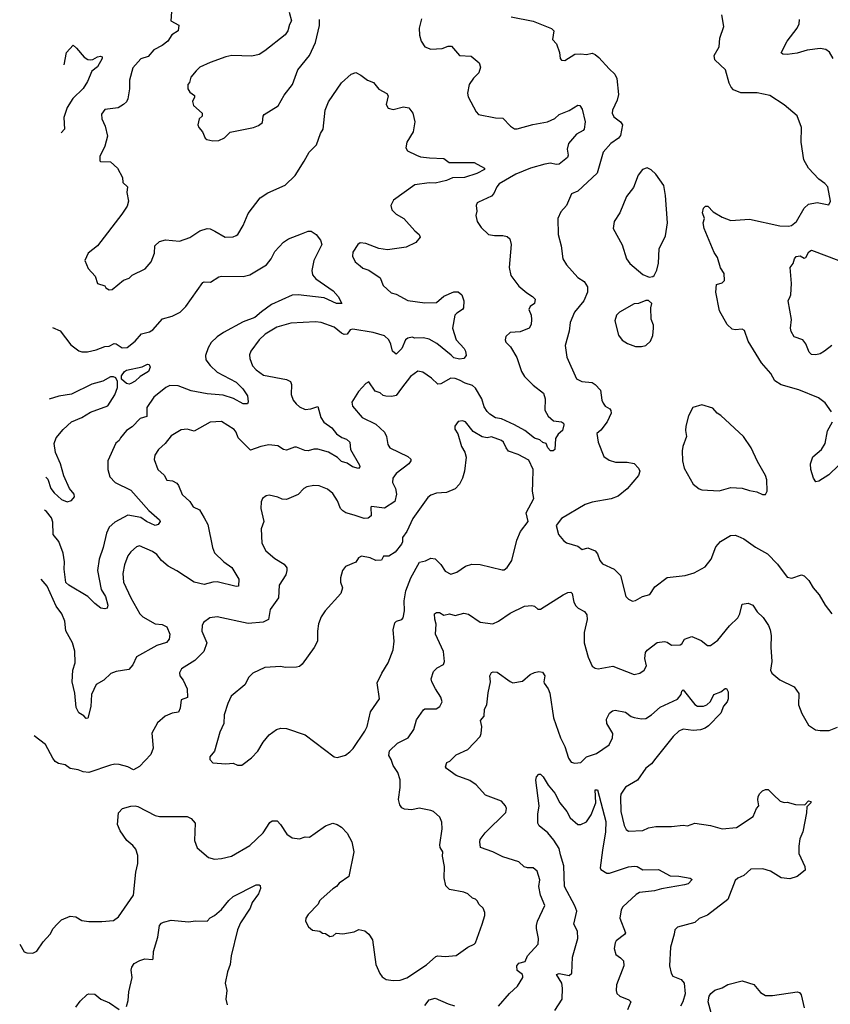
# Model space of a CAD drawing. Extents: x 1839239 to 1929705, y 762242 to 910352.
# Tile 324 of 429: x 1842545 to 1848165, y 897769 to 904593. Entities that reach past the tile are written whole.
import ezdxf

# ---------------------------------------------------------------- set-up
doc = ezdxf.new("R2010")
doc.units = 0

msp = doc.modelspace()

# ---------------------------------------------------------------- linework, layer by layer
at = {"layer": '0CON10XD'}
for points in [[(1843598.3, 904648.3), (1843593.3, 904585), (1843648.8, 904555), (1843644, 904515), (1843600.9, 904489.1), (1843571.1, 904445), (1843533.1, 904415), (1843476.1, 904383.9), (1843435, 904338.9), (1843385, 904322.9), (1843330.5, 904259.5), (1843306, 904175), (1843306, 904115), (1843294.2, 904045), (1843285, 904023.8), (1843265, 904004.2), (1843227.3, 903982.7), (1843135, 903971.2), (1843112.3, 903937.7), (1843114.2, 903905), (1843137.5, 903855), (1843153.3, 903785), (1843135, 903717.5), (1843100, 903645), (1843100, 903615), (1843105, 903610), (1843175, 903608.8), (1843224.1, 903564.1), (1843258.8, 903498.8), (1843260, 903465), (1843292.5, 903435), (1843286.7, 903395), (1843299.2, 903335), (1843289.1, 903300.9), (1843254.2, 903245), (1843084.2, 903025.8), (1843020, 902975), (1842997.5, 902925), (1843019.3, 902869.3), (1843067.5, 902815), (1843083.8, 902765), (1843135, 902747.5), (1843142.5, 902735), (1843165, 902721.2), (1843185, 902722), (1843265, 902787.5), (1843305, 902802.5), (1843325, 902822.5), (1843415, 902866.7), (1843455.9, 902914.1), (1843478.8, 902975), (1843481.2, 903025), (1843515, 903056), (1843555, 903068), (1843652.3, 903057.7), (1843725, 903082.5), (1843795, 903130), (1843845, 903146.2), (1843865, 903143.8), (1843897.7, 903127.7), (1843970, 903085), (1844025, 903088.8), (1844045, 903096.7), (1844056.7, 903105), (1844095, 903167.5), (1844129.5, 903250.5), (1844211.7, 903358.3), (1844265, 903394), (1844385, 903446.7), (1844455.8, 903514.2), (1844518, 903612), (1844552.9, 903675), (1844601.9, 903725), (1844631.5, 903805), (1844648.8, 903835), (1844663.5, 903965), (1844686.8, 904023.2), (1844776.2, 904155), (1844843.3, 904215), (1844875, 904226), (1844909.7, 904209.7), (1844957.5, 904175), (1844997.5, 904157.5), (1845035, 904111.7), (1845091.5, 904081.5), (1845099.2, 904065), (1845086.9, 904005), (1845099.3, 903979.3), (1845135, 903971.8), (1845205, 903988.6), (1845243, 903983), (1845270, 903945), (1845283.9, 903886.1), (1845272, 903815), (1845228, 903745), (1845221.2, 903705), (1845234.5, 903684.5), (1845295, 903653.1), (1845325, 903643.1), (1845385.6, 903635.6), (1845485, 903630.8), (1845523.2, 903603.2), (1845695, 903604.4), (1845767.5, 903565), (1845766.7, 903555), (1845715, 903526.5), (1845629.7, 903500.3), (1845545, 903496.2), (1845505, 903477.5), (1845425, 903460.4), (1845385, 903461.7), (1845285, 903448.2), (1845137, 903343), (1845118.8, 903305), (1845126.2, 903275), (1845155, 903246), (1845208.8, 903215), (1845285, 903128.8), (1845313.8, 903105), (1845321.2, 903085), (1845291.4, 903048.6), (1845224.2, 903015.8), (1845095, 902997.1), (1845035, 903006.7), (1844945, 903042.9), (1844905, 903045.8), (1844888.8, 903035), (1844855, 902982.5), (1844853.3, 902955), (1844871.2, 902915), (1844905, 902886.2), (1844925, 902871.2), (1844965, 902856.2), (1845043.3, 902805), (1845065, 902750.8), (1845119.8, 902699.8), (1845155, 902690), (1845235, 902647.1), (1845355, 902630.4), (1845435, 902632.7), (1845485, 902676.5), (1845555, 902708), (1845585, 902708), (1845611.2, 902685), (1845623.6, 902643.6), (1845621.2, 902595), (1845615.6, 902584.4), (1845575, 902559.2), (1845562.9, 902545), (1845546.5, 902455), (1845571.8, 902375), (1845626.4, 902315), (1845636.7, 902295), (1845640.6, 902265), (1845625, 902246), (1845595, 902239.2), (1845555, 902250.6), (1845537, 902267), (1845438.1, 902348.1), (1845385, 902379.7), (1845345, 902387.6), (1845285.3, 902385.3), (1845265, 902391.6), (1845235, 902385.2), (1845220, 902375), (1845194.6, 902315), (1845155, 902274), (1845130, 902295), (1845119.2, 902345), (1845105, 902374.4), (1845075, 902402.1), (1844995, 902425.3), (1844855, 902449.2), (1844836.8, 902443.2), (1844815, 902414.4), (1844795, 902411.5), (1844775, 902420), (1844725, 902462.5), (1844635, 902494.2), (1844595, 902498.6), (1844425, 902489.5), (1844327.9, 902462.1), (1844247.3, 902412.7), (1844205.7, 902375), (1844147.5, 902295), (1844139.2, 902270.8), (1844140, 902245), (1844160, 902195), (1844185, 902166), (1844235, 902130), (1844395, 902100), (1844423.3, 902085), (1844428.6, 902065), (1844427.5, 901995), (1844442, 901955), (1844461.7, 901931.7), (1844485, 901910), (1844525, 901892.5), (1844564.1, 901895.9), (1844612.5, 901912.5), (1844632.5, 901835), (1844654, 901804), (1844708.1, 901765), (1844742.3, 901722.3), (1844777.6, 901697.6), (1844810, 901685), (1844834.5, 901664.5), (1844837.5, 901615), (1844900.8, 901505), (1844904, 901495), (1844895, 901482.9), (1844853, 901493), (1844815, 901518.6), (1844775, 901531.9), (1844748.7, 901558.7), (1844686.7, 901596.7), (1844612.7, 901617.3), (1844585, 901617.1), (1844545, 901605.6), (1844522.4, 901607.6), (1844465, 901631.1), (1844451.1, 901631.1), (1844395, 901609.2), (1844375, 901614.3), (1844335, 901638.6), (1844273.4, 901646.6), (1844215.9, 901635.9), (1844145, 901608.8), (1844060, 901695), (1844046.2, 901735), (1844032.7, 901752.7), (1843945, 901809.4), (1843865, 901804.3), (1843755, 901741.1), (1843705, 901754.4), (1843665, 901749.4), (1843595, 901709.2), (1843554.7, 901655.3), (1843508.1, 901615), (1843481.1, 901575), (1843478.1, 901545), (1843503.3, 901475), (1843546.8, 901436.8), (1843565, 901401.2), (1843605, 901398.1), (1843635, 901380.8), (1843647.1, 901365), (1843671.9, 901301.9), (1843723.7, 901253.7), (1843747.6, 901217.6), (1843792, 901195), (1843825, 901141.2), (1843850, 901095), (1843881.9, 900935), (1843895, 900898.8), (1843961.4, 900835), (1844016.3, 900796.3), (1844063.8, 900715), (1844063, 900667), (1844045, 900663.8), (1843915, 900698.1), (1843885, 900695.6), (1843825, 900677.8), (1843754.1, 900694.1), (1843635, 900774.3), (1843575, 900805.6), (1843527.1, 900845), (1843495, 900887.5), (1843465, 900908), (1843375, 900946.2), (1843355, 900940), (1843315, 900903.8), (1843295, 900876.2), (1843270.8, 900815), (1843259.4, 900755), (1843265.6, 900695), (1843315.6, 900585), (1843378.1, 900475), (1843399.1, 900455), (1843484.8, 900404.8), (1843532, 900402), (1843565, 900384), (1843585.6, 900335), (1843580.9, 900299.1), (1843562.5, 900277.5), (1843495, 900256.2), (1843355, 900177.1), (1843328.9, 900121.1), (1843301.2, 900088.8), (1843215, 900075.8), (1843177.3, 900062.7), (1843128, 900015), (1843075.6, 899984.4), (1843043.8, 899915), (1843037.2, 899832.8), (1843018.3, 899751.7), (1843005, 899750), (1842989.3, 899769.3), (1842955, 899788.8), (1842937.5, 899825), (1842927.5, 899925), (1842908.1, 900005), (1842913.3, 900085), (1842929.4, 900135), (1842926.2, 900216.2), (1842910.8, 900275), (1842865, 900357.5), (1842857.5, 900425), (1842837.1, 900475), (1842798.7, 900528.7), (1842735, 900666.2), (1842694.9, 900716.5)], [(1844412.5, 904645), (1844430, 904585), (1844415, 904560), (1844403.8, 904515), (1844385, 904488.8), (1844245, 904376.2), (1844205, 904352), (1844155, 904340), (1844015, 904343.8), (1843975, 904336.2), (1843865, 904297.5), (1843795, 904263.3), (1843768.3, 904238.3), (1843732.5, 904195), (1843721.7, 904158.3), (1843710, 904145), (1843710, 904115), (1843725, 904090), (1843757, 904067), (1843757.5, 904055), (1843743.3, 904025), (1843749.3, 903999.3), (1843810, 903945), (1843810, 903925), (1843790, 903905), (1843780, 903865), (1843787.5, 903845), (1843812.5, 903815), (1843831.7, 903771.7), (1843843, 903763), (1843885, 903753.3), (1843925, 903756.7), (1843965.8, 903774.2), (1844005, 903813.3), (1844165, 903846.7), (1844200.7, 903859.3), (1844228.3, 903881.7), (1844233.3, 903925), (1844240, 903935), (1844336.2, 903995), (1844379.5, 904070.5), (1844437, 904143), (1844473.8, 904245), (1844553.8, 904345), (1844596.2, 904435), (1844623.6, 904553.6), (1844622.5, 904595)], [(1845952.1, 904612.1), (1846105, 904582.7), (1846233, 904533), (1846248, 904515), (1846238.8, 904455), (1846266.7, 904425), (1846286.7, 904365), (1846293, 904323), (1846301.7, 904311.7), (1846325, 904310), (1846395, 904354), (1846435, 904357.5), (1846475, 904352), (1846515, 904360), (1846535, 904352), (1846560.2, 904330.2), (1846632.4, 904252.4), (1846670.8, 904215), (1846684.4, 904184.4), (1846697.1, 904075), (1846686.9, 904035), (1846654.4, 903965), (1846652.9, 903945), (1846665, 903920), (1846711.4, 903885), (1846723.3, 903865), (1846709.5, 903790.5), (1846697.1, 903772.9), (1846642.7, 903735), (1846591.2, 903675), (1846549.7, 903530.3), (1846415, 903404.3), (1846371.4, 903385), (1846335, 903305.8), (1846297.9, 903262.1), (1846276, 903215), (1846278, 903105), (1846299.2, 903025), (1846310.8, 902935), (1846337.1, 902895), (1846415.8, 902805.8), (1846457.7, 902777.7)], [(1848173.8, 901875), (1848128.7, 901938.7), (1848082.1, 901972.1), (1847947.4, 902027.4), (1847825, 902063.3), (1847780.5, 902090.5), (1847751.7, 902141.7), (1847688.8, 902215), (1847596.7, 902365), (1847569.3, 902439.3), (1847555, 902447.5), (1847506.1, 902443.9), (1847485, 902449.2), (1847449.4, 902479.4), (1847396.5, 902575), (1847372.2, 902705), (1847375, 902757.5), (1847415, 902770), (1847432.5, 902785), (1847430, 902835), (1847404.1, 902874.1), (1847382, 902945), (1847359.4, 902979.4), (1847290.8, 903145), (1847283.8, 903185), (1847293.3, 903215), (1847279.4, 903255), (1847285, 903286), (1847299.7, 903300.3), (1847315, 903300.8), (1847351.9, 903261.9), (1847416.2, 903225), (1847475, 903202.2), (1847605, 903210), (1847815.5, 903165.5), (1847875, 903161.1), (1847895, 903165.6), (1847930, 903195), (1847983.1, 903286.9), (1848015, 903314.2), (1848075, 903325.8), (1848155, 903310), (1848167.5, 903335), (1848147.5, 903435), (1848127.3, 903457.3), (1848085, 903486.7), (1848013.8, 903565), (1847981.4, 903621.4), (1847962, 903745), (1847966.2, 903845), (1847935, 903927.5), (1847844.1, 904004.1), (1847745, 904068.8), (1847657.3, 904087.3), (1847545, 904087.1), (1847495, 904107.5), (1847478.6, 904125), (1847465, 904153.3), (1847439.2, 904245), (1847364, 904315), (1847359.2, 904345), (1847394, 904405), (1847400, 904465), (1847426.7, 904545), (1847413.6, 904626.4)], [(1845330.5, 904599.5), (1845315.5, 904535), (1845316.6, 904486.6), (1845329.2, 904445), (1845353.3, 904405), (1845395, 904388.8), (1845474.3, 904394.3), (1845515, 904409.5), (1845538.5, 904408.5), (1845595, 904346), (1845675, 904341.2), (1845731.2, 904295), (1845739.2, 904265), (1845727.5, 904225), (1845691.4, 904188.6), (1845661.4, 904145), (1845650, 904085), (1845655, 904057.5), (1845708.8, 903955), (1845725, 903936.7), (1845842.7, 903912.7), (1845895, 903910), (1845946.7, 903855), (1845975, 903836.2), (1845995, 903835.7), (1846102.7, 903867.3), (1846205.4, 903884.6), (1846255, 903908.6), (1846285, 903935.8), (1846355, 903963.8), (1846415, 904001.2), (1846428.1, 903998.1), (1846445, 903972.5), (1846466.4, 903885), (1846459.2, 903835), (1846451.2, 903825), (1846405, 903800), (1846350.6, 903735), (1846340.5, 903695), (1846346.9, 903655), (1846342.9, 903637.1), (1846285, 903592.5), (1846265, 903590), (1846225, 903598.8), (1846185, 903592), (1846086.4, 903563.6), (1845985, 903523.1), (1845870, 903455), (1845853.5, 903435), (1845832.1, 903387.9), (1845815, 903370), (1845725, 903328.8), (1845716.4, 903323.6), (1845710, 903305), (1845713.6, 903266.4), (1845706.7, 903235), (1845716.7, 903195), (1845745, 903152.5), (1845795, 903103.3), (1845836.4, 903096.4), (1845895, 903098), (1845925, 903090), (1845944.3, 903074.3), (1845952.9, 903035), (1845939.2, 902875), (1845949.7, 902819.7), (1846005.6, 902745.6), (1846060, 902700), (1846100.8, 902675), (1846118.6, 902655), (1846115, 902626.7), (1846084.2, 902605), (1846074.3, 902585), (1846090, 902545), (1846094.1, 902514.1), (1846090.5, 902479.5), (1846076.7, 902455), (1846015, 902428.8), (1845945, 902424), (1845915, 902396.7), (1845910, 902375), (1845915, 902357.5), (1845946.7, 902325), (1845991.2, 902251.2), (1846024.4, 902155), (1846045, 902120), (1846105, 902059.2), (1846177.1, 902005), (1846187.3, 901965), (1846186.8, 901886.8), (1846209.2, 901845), (1846245, 901812.9), (1846302.5, 901805), (1846315, 901796.7), (1846318, 901785), (1846307.5, 901745), (1846278.9, 901721.1), (1846259.1, 901690.9), (1846256.2, 901615), (1846244.1, 901605.9), (1846225, 901604.3), (1846205.7, 901625), (1846195.5, 901655), (1846172.6, 901662.6), (1846151.7, 901681.7), (1846115, 901693.3), (1846046.9, 901745), (1845975, 901784.6), (1845885, 901826.4), (1845844.7, 901834.7), (1845805, 901858.2), (1845785, 901876.5), (1845765, 901910.5), (1845750, 901965), (1845705, 902040), (1845685, 902056.8), (1845634, 902074), (1845595.2, 902095.2), (1845565, 902105.9), (1845535, 902107.8), (1845465, 902069.2), (1845445, 902067.1), (1845399.4, 902109.4), (1845340.2, 902150.2), (1845305, 902157.5), (1845255, 902119.4), (1845191.3, 902038.7), (1845155, 901988.1), (1845125, 901981.5), (1845083.6, 901983.6), (1845065, 901989.4), (1845045, 902006.9), (1845009.5, 902019.5), (1844965, 902082.5), (1844945, 902072.5), (1844894.4, 902015.6), (1844847.7, 901942.3), (1844852, 901915), (1844918.8, 901835), (1845015, 901789.4), (1845073.7, 901733.7), (1845088.6, 901705), (1845097.7, 901647.7), (1845111.2, 901625), (1845235.9, 901565.9), (1845256.1, 901546.1), (1845257.5, 901535), (1845242.5, 901515), (1845155, 901448.9), (1845131.5, 901415), (1845128.9, 901385), (1845150, 901345), (1845157.5, 901305), (1845145, 901252.7), (1845075, 901207.5), (1844985, 901220), (1844980, 901215), (1844981.4, 901155), (1844961.4, 901138.6), (1844933.6, 901136.4), (1844865, 901158.7), (1844806.2, 901176.2), (1844785, 901188.6), (1844768.1, 901205), (1844748.3, 901258.3), (1844715, 901308.8), (1844678.3, 901338.3), (1844622.1, 901362.1), (1844585, 901365.7), (1844535, 901354.3), (1844515.5, 901344.5), (1844475, 901302), (1844395, 901268), (1844365, 901270), (1844335, 901283.8), (1844275, 901296.7), (1844255, 901293.3), (1844227.5, 901275), (1844219.3, 901250.7), (1844216, 901205), (1844237.5, 901115), (1844220, 901065), (1844223.8, 900965), (1844252.2, 900912.2), (1844315, 900858), (1844379.7, 900819.7), (1844396.2, 900795), (1844398, 900775), (1844390, 900745), (1844342.9, 900675), (1844339.2, 900585), (1844281.9, 900505), (1844270, 900435), (1844233.5, 900416.5), (1844129.2, 900409.2), (1843915, 900454.2), (1843863.4, 900446.6), (1843820, 900415), (1843810.8, 900395), (1843808.8, 900355), (1843842, 900275), (1843820.8, 900215), (1843758.3, 900151.7), (1843666.7, 900095), (1843654.1, 900065.9), (1843656.2, 900045), (1843677.5, 900015), (1843705.5, 899955.5), (1843709.2, 899895), (1843665, 899878.6), (1843657.6, 899822.4), (1843645.6, 899794.4), (1843602.6, 899787.4), (1843554.4, 899765.6), (1843501.2, 899718.8), (1843460.7, 899649.3), (1843470, 899545), (1843455, 899500), (1843375, 899416.2), (1843335, 899393.3), (1843295.8, 899415.8), (1843235, 899430.6), (1843205, 899433.1), (1843175, 899426.7), (1843025, 899376), (1842985, 899380), (1842950, 899395), (1842895, 899403.3), (1842859.5, 899429.5), (1842815, 899438), (1842791.7, 899451.7), (1842773.9, 899473.9), (1842725, 899570), (1842646.4, 899630.1)], [(1848184.6, 904324.6), (1848158.7, 904368.7), (1848135, 904385.6), (1848095, 904393.8), (1848005, 904381.8), (1847935, 904362.2), (1847865, 904352), (1847835, 904353.3), (1847823.9, 904363.9), (1847865.4, 904444.6), (1847935.6, 904535), (1847950, 904565), (1847950.8, 904595)], [(1842853.7, 904281), (1842868.8, 904365), (1842915, 904417.5), (1842938.8, 904395), (1842992.3, 904332.3), (1843018.3, 904318.3), (1843035, 904314), (1843052.3, 904317.7), (1843084.1, 904335.9), (1843105, 904340), (1843115.7, 904335.7), (1843117.5, 904325), (1843085, 904265.8), (1843044.5, 904235.5), (1843014.5, 904165), (1842985, 904115.5), (1842912.7, 904047.2), (1842874.7, 903985), (1842850, 903915), (1842855.7, 903835), (1842832.6, 903808)], [(1846908.3, 902808.3), (1846935, 902812.5), (1846945, 902820), (1846963.3, 902856.7), (1846973.3, 902905), (1846979.2, 903005), (1847022.5, 903095), (1847035.8, 903185), (1847022, 903375), (1847010, 903445), (1846955, 903522.5), (1846923.6, 903553.6), (1846895, 903566.7), (1846862.5, 903555), (1846834.1, 903515.9), (1846799.7, 903430.3), (1846753, 903367), (1846706, 903255), (1846666.7, 903195), (1846660, 903145), (1846721.7, 903031.7), (1846752, 902935), (1846774.2, 902904.2), (1846866.4, 902826.4), (1846908.3, 902808.3)], [(1842772.6, 902460.8), (1842825, 902436.2), (1842900.3, 902340.3), (1842955, 902298.8), (1842975, 902290), (1843015, 902290), (1843075, 902305.8), (1843135, 902328), (1843165, 902331.2), (1843200.3, 902349.7), (1843215, 902346.5), (1843255, 902318.2), (1843289.8, 902320.2), (1843346.2, 902365), (1843388.8, 902415), (1843445, 902430), (1843467, 902443), (1843535, 902520.8), (1843602.2, 902537.8), (1843657.1, 902565), (1843696.9, 902605), (1843815, 902770.8), (1843825, 902775.8), (1843867, 902773), (1843925, 902810), (1843945, 902816.2), (1844095, 902812.5), (1844140, 902825), (1844256.7, 902895), (1844288.1, 902935), (1844313.6, 902986.4), (1844375, 903052.2), (1844408.8, 903075), (1844498.3, 903108.3), (1844545, 903127.1), (1844565, 903126.5), (1844600.9, 903105), (1844630, 903065), (1844640.4, 903035), (1844583.5, 902925), (1844570.5, 902855), (1844574.4, 902825), (1844598.1, 902798.1), (1844719.2, 902715), (1844753.8, 902675), (1844777.5, 902625), (1844742.5, 902625), (1844655, 902665.6), (1844475, 902687.1), (1844435, 902683.1), (1844291.5, 902618.5), (1844220.7, 902569.3), (1844175, 902528.2), (1844095, 902498), (1843956.9, 902425), (1843914.4, 902395), (1843873.3, 902355), (1843851.2, 902318.8), (1843832.7, 902265), (1843836.7, 902235), (1843866.4, 902196.4), (1843915, 902150), (1844045, 902080.9), (1844092.9, 902035), (1844124, 901985), (1844130, 901945), (1844125, 901930), (1844095, 901931.5), (1844026.6, 901966.6), (1843955, 901991.8), (1843845, 902000.3), (1843735, 902021.5), (1843644.3, 902054.3), (1843585, 902057.8), (1843558, 902045), (1843473.9, 901976.1), (1843427.1, 901905), (1843427.4, 901842.6), (1843380.9, 901829.1), (1843325, 901770.8), (1843284.5, 901745.5), (1843244.2, 901695.8), (1843235, 901677.5), (1843212.3, 901657.7), (1843156.7, 901535), (1843155.8, 901475), (1843170.8, 901425), (1843207.5, 901385), (1843315, 901333.3), (1843440.3, 901190.3), (1843515, 901126.7), (1843518.8, 901115), (1843506.2, 901095), (1843485, 901088), (1843425, 901114.6), (1843385, 901142.5), (1843295, 901159.6), (1843205, 901111.1), (1843165.7, 901075), (1843146.5, 901035), (1843124.5, 900935), (1843096.9, 900855), (1843085.4, 900775), (1843110.9, 900645), (1843139.5, 900595), (1843155.6, 900535), (1843152.5, 900515), (1843135, 900508.8), (1843107.5, 900515), (1843065, 900547.5), (1843016.4, 900596.4), (1842885, 900674.5), (1842865, 900693.1), (1842852.8, 900785), (1842856.2, 900836.2), (1842845.3, 900895), (1842815.8, 900975.7), (1842776.4, 901025), (1842775, 901110), (1842765, 901141.2), (1842732, 901185), (1842716.2, 901194.7)], [(1848175, 902335.7), (1848125.4, 902294.6), (1848095, 902277.5), (1848065, 902269.2), (1848035, 902272.5), (1848018.9, 902288.9), (1847995.5, 902345.5), (1847975, 902374), (1847915, 902394.2), (1847892.6, 902432.6), (1847889.2, 902455), (1847896.9, 902515), (1847873.6, 902645), (1847886.5, 902673.5), (1847891.9, 902685), (1847896.2, 902765), (1847887.5, 902875), (1847907.7, 902902.3), (1847915.8, 902935), (1847928.3, 902951.7), (1847955, 902956), (1847985, 902940), (1847995.7, 902945), (1848015.6, 902984.4), (1848034.3, 902995.7), (1848223.8, 902923.8)], [(1846457.7, 902777.7), (1846481.7, 902741.7), (1846482, 902705), (1846455.8, 902645), (1846392.5, 902565), (1846361.9, 902495), (1846355.5, 902435), (1846327.3, 902335), (1846337.5, 902255), (1846406.2, 902105), (1846442.5, 902085), (1846515, 902078.9), (1846535.8, 902065), (1846570.8, 902025), (1846580.8, 901955), (1846589.2, 901935), (1846604.5, 901914.5), (1846635.8, 901895.8), (1846644.1, 901884.1), (1846645.7, 901865), (1846618.8, 901805), (1846575, 901747.1), (1846547.1, 901725), (1846556.4, 901665), (1846594, 901565), (1846630.9, 901540.9), (1846675.5, 901525.5), (1846757.2, 901527.2), (1846805, 901516.2), (1846834.3, 901484.3), (1846844, 901465), (1846835.5, 901434.5), (1846757.6, 901342.4), (1846695, 901291.5), (1846645, 901272.5), (1846515, 901248.6), (1846465, 901232), (1846302.5, 901135), (1846263.6, 901086.4), (1846281.2, 901025), (1846315, 900982.5), (1846336.4, 900966.4), (1846415, 900943.3), (1846445, 900921.4), (1846485, 900932.5), (1846535, 900911.2), (1846551.2, 900891.2), (1846566.7, 900845), (1846585, 900822.5), (1846665.7, 900785.7), (1846710.7, 900740.7), (1846746.7, 900595), (1846765, 900576.7), (1846793.6, 900563.6), (1846815, 900567.5), (1846864.1, 900595.9), (1846915, 900610), (1846948.3, 900661.7), (1847035, 900728), (1847158.6, 900741.4), (1847220.3, 900759.7), (1847298.3, 900801.7), (1847338, 900855), (1847370.7, 900939.3), (1847403.1, 900976.9), (1847472, 901018), (1847505, 901020), (1847525, 901014.2), (1847566.7, 900995), (1847647.1, 900937.1), (1847730.3, 900890.3), (1847798.8, 900818.8), (1847865, 900728.8), (1847897.7, 900722.3), (1847965, 900746.2), (1847985, 900737.5), (1848015.8, 900705.8), (1848046.4, 900656.4), (1848087.3, 900607.3), (1848129.2, 900535), (1848175.4, 900475.4)], [(1846855, 902327.5), (1846885, 902334), (1846918, 902365), (1846933.8, 902405), (1846938.8, 902455), (1846938.8, 902475), (1846923.6, 902516.4), (1846920, 902595), (1846927.5, 902625), (1846905, 902647.5), (1846885, 902647.5), (1846835, 902626.7), (1846805, 902623.3), (1846702.5, 902565), (1846683.3, 902545), (1846671.2, 902505), (1846695.9, 902405.9), (1846720.9, 902370.9), (1846758.3, 902348.3), (1846815, 902329.2), (1846855, 902327.5)], [(1843305, 902068), (1843285, 902072), (1843251.9, 902101.9), (1843251.4, 902125), (1843270.6, 902155), (1843286.2, 902165), (1843393.4, 902186.6), (1843430, 902205), (1843443.3, 902203.3), (1843450, 902185), (1843438.8, 902155), (1843379.5, 902120.5), (1843345, 902088), (1843315, 902072), (1843305, 902068)], [(1842726.4, 901423.4), (1842739.2, 901409.2), (1842760.9, 901345), (1842783.5, 901315), (1842835, 901268), (1842875, 901251.2), (1842905, 901261.2), (1842926, 901285), (1842922, 901305), (1842891.2, 901345), (1842852.1, 901432.1), (1842826.9, 901515), (1842793.8, 901593.8), (1842783.3, 901655), (1842797.1, 901695), (1842846.2, 901753.8), (1842905, 901805.4), (1842975, 901837.1), (1843035, 901873.1), (1843155, 901917.1), (1843205, 901993.8), (1843222.9, 902045), (1843224, 902085), (1843210.6, 902110.6), (1843195, 902118.6), (1843175, 902117.5), (1843121.2, 902088.8), (1843045, 902067.3), (1842905, 901997.1), (1842815.4, 901984.6), (1842750.4, 901962.9)], [(1847715, 901302.5), (1847726.7, 901325), (1847724, 901405), (1847715.8, 901435), (1847660.7, 901530.7), (1847616.4, 901626.4), (1847564.2, 901705), (1847405, 901848.8), (1847380, 901865), (1847350.7, 901900.7), (1847275, 901923.3), (1847212.5, 901905), (1847182.7, 901847.3), (1847164, 901775), (1847160.8, 901745), (1847168, 901705), (1847142.9, 901635), (1847138.6, 901605), (1847140, 901535), (1847152, 901485), (1847213.3, 901375), (1847255, 901341.2), (1847275, 901334), (1847395, 901327.5), (1847475, 901350.8), (1847555, 901347.1), (1847605, 901330), (1847655, 901321.2), (1847695, 901303.3), (1847715, 901302.5)], [(1844085, 899426.7), (1844095, 899433.3), (1844151.7, 899478.3), (1844195, 899522.5), (1844232.5, 899585), (1844275, 899637.5), (1844326.4, 899673.6), (1844355, 899683.3), (1844395, 899681.2), (1844525, 899636.2), (1844725, 899483.8), (1844745, 899480), (1844781.7, 899488.3), (1844805, 899496.7), (1844835, 899518.8), (1844857.9, 899542.1), (1844938.3, 899661.7), (1844954.3, 899695), (1844977.1, 899795), (1845038.9, 899885), (1845023.4, 899996.6), (1845055.8, 900064.2), (1845100, 900135), (1845134.5, 900225.5), (1845142.2, 900285), (1845133.8, 900365), (1845146.4, 900413.6), (1845156.4, 900423.6), (1845193.8, 900435), (1845203.6, 900446.4), (1845212.5, 900495), (1845210, 900565), (1845222.2, 900635), (1845257.1, 900725), (1845317.5, 900832.5), (1845357.6, 900842.4), (1845395, 900860.8), (1845425, 900856), (1845465, 900816.2), (1845495, 900771.2), (1845535, 900750), (1845575, 900764), (1845635, 900806), (1845680.5, 900819.5), (1845737.7, 900817.7), (1845889.3, 900779.3), (1845905, 900781.2), (1845925, 900796.2), (1845958.1, 900845), (1845990.8, 900985), (1846016.2, 901045), (1846070, 901115), (1846056.7, 901175), (1846109.2, 901275), (1846100.8, 901325), (1846102.9, 901382.9), (1846104.2, 901475), (1846075, 901540), (1846000.3, 901580.3), (1845935, 901603.3), (1845917.5, 901625), (1845898.5, 901665), (1845885, 901677.3), (1845815, 901702.9), (1845785, 901694.4), (1845750.9, 901700.9), (1845689.2, 901739.2), (1845637, 901807), (1845615, 901812.5), (1845585, 901807.5), (1845562.5, 901775), (1845562.5, 901755), (1845583.6, 901723.6), (1845608.8, 901635), (1845632, 901595), (1845640.5, 901560.5), (1845629.2, 901465), (1845616, 901415), (1845593.8, 901375), (1845565, 901341.2), (1845505, 901316.2), (1845435, 901312.5), (1845395, 901297.5), (1845375, 901282.5), (1845270.8, 901135), (1845230, 901045), (1845198, 901005), (1845200, 900975), (1845192.5, 900957.5), (1845147.9, 900902.1), (1845105, 900873.8), (1845066.7, 900875), (1845053.8, 900846.2), (1845015, 900844.3), (1844975, 900863.8), (1844915, 900873.8), (1844895, 900862.5), (1844875.8, 900834.2), (1844805, 900803.3), (1844783.8, 900775), (1844768.8, 900725), (1844768.8, 900695), (1844783.8, 900655), (1844772, 900615), (1844663, 900497), (1844635.8, 900454.2), (1844616.4, 900406.4), (1844608.8, 900355), (1844610, 900285), (1844587.3, 900242.7), (1844502.7, 900127.3), (1844485, 900111.2), (1844464.1, 900105.9), (1844385, 900104), (1844355, 900111.2), (1844245, 900103.3), (1844162.5, 900065), (1844134.2, 900035.8), (1844105, 899983.3), (1844011.2, 899905), (1843987.1, 899852.9), (1843963.8, 899775), (1843961.2, 899715), (1843932.5, 899655), (1843895.9, 899524.1), (1843863.3, 899485), (1843862.5, 899465), (1843885, 899442.5), (1843975, 899436.7), (1844025, 899440), (1844055, 899426.7), (1844085, 899426.7)], [(1848224.4, 901505.6), (1848155, 901438.8), (1848086.1, 901393.9), (1848065, 901390), (1848047.5, 901415), (1848030, 901475), (1848028.8, 901515), (1848045, 901562.5), (1848103.8, 901615), (1848129.2, 901655), (1848145.8, 901744.2), (1848180, 901805)], [(1844592.5, 898955), (1844665, 899006), (1844715, 899023.8), (1844745, 899016.2), (1844775, 898996.2), (1844816.2, 898955), (1844846.7, 898895), (1844861.2, 898825), (1844826.1, 898653.9), (1844760.7, 898609.3), (1844742.5, 898585), (1844715, 898570), (1844635, 898496.7), (1844623.3, 898485), (1844615, 898462.5), (1844545, 898392.5), (1844530, 898365), (1844527.5, 898345), (1844547.5, 898305), (1844575, 898282.5), (1844625, 898276.7), (1844645, 898262.5), (1844665, 898260), (1844695, 898238.8), (1844717.3, 898242.7), (1844738.8, 898261.2), (1844785, 898258), (1844865, 898272), (1844897, 898287), (1844937.7, 898277.7), (1844966.7, 898255), (1844992, 898215), (1845014, 898045), (1845042.1, 897982.1), (1845058.8, 897958.8), (1845085, 897940), (1845135, 897934.4), (1845183, 897937), (1845228.2, 897951.8), (1845365, 898042.5), (1845429.7, 898100.3), (1845445, 898104.2), (1845495, 898099.2), (1845571.7, 898108.3), (1845652.5, 898165), (1845696.7, 898185), (1845706.2, 898195), (1845751.2, 898325), (1845770, 898385), (1845770, 898405), (1845757.5, 898435), (1845730.7, 898460.7), (1845717.5, 898485), (1845705, 898496.7), (1845683.9, 898503.9), (1845652.5, 898535), (1845625, 898546.2), (1845525, 898564.2), (1845499.4, 898589.4), (1845487.8, 898645), (1845490.6, 898725), (1845476.7, 898795), (1845478.8, 898825), (1845460.6, 898855), (1845456.9, 898875), (1845474.4, 898985), (1845472.1, 899032.1), (1845458, 899065), (1845414.5, 899104.5), (1845395, 899112.2), (1845315, 899129.2), (1845264.2, 899115.8), (1845211.9, 899121.9), (1845195, 899131.2), (1845180.3, 899150.3), (1845170.5, 899189.5), (1845182.7, 899272.7), (1845183.1, 899325), (1845165.7, 899375), (1845133.6, 899423.6), (1845120.8, 899465), (1845104, 899494), (1845108.2, 899525), (1845165, 899580), (1845237.8, 899615), (1845277.2, 899672.8), (1845295, 899740), (1845345, 899810), (1845355, 899816.2), (1845433.3, 899816.7), (1845457.7, 899832.3), (1845474, 899865), (1845465, 899896.7), (1845428, 899955), (1845402, 900005), (1845398, 900025), (1845414.4, 900075.6), (1845438.3, 900101.7), (1845483.3, 900125), (1845491.4, 900145), (1845484.4, 900215), (1845428.9, 900335), (1845433, 900403), (1845422.7, 900437.3), (1845420, 900475), (1845435, 900484), (1845455, 900484.4), (1845485, 900467.1), (1845524.2, 900475.8), (1845565, 900462.9), (1845625, 900479.2), (1845656.1, 900473.9), (1845737.9, 900417.9), (1845825, 900406.7), (1845865, 900424.4), (1845945, 900478.9), (1846045, 900528), (1846095, 900532.5), (1846115, 900527.5), (1846138.3, 900508.3), (1846155, 900507.5), (1846312.6, 900607.4), (1846345, 900624.2), (1846365, 900626.2), (1846376, 900615), (1846386.4, 900556.4), (1846400.2, 900530.2), (1846416.2, 900515), (1846461.3, 900491.3), (1846477.9, 900467.9), (1846478.5, 900435), (1846458.5, 900345), (1846458.1, 900275), (1846485.9, 900175.9), (1846513, 900113), (1846535, 900098), (1846555, 900094.2), (1846657.3, 900112.7), (1846805, 900055.8), (1846845, 900064), (1846873.8, 900085), (1846891.2, 900115), (1846879.4, 900165), (1846883.7, 900206.3), (1846895, 900222.5), (1846965, 900275.8), (1847015, 900283.1), (1847035, 900278.6), (1847065, 900257.5), (1847125, 900260.6), (1847135, 900266.9), (1847155, 900299.2), (1847205, 900318.2), (1847269.4, 900289.4), (1847313.3, 900255), (1847335, 900255.8), (1847385, 900292.9), (1847467.2, 900392.8), (1847525, 900447.5), (1847538.1, 900475), (1847555, 900542), (1847595, 900549.2), (1847626.9, 900535), (1847658.9, 900488.9), (1847699.4, 900449.4), (1847736.2, 900395), (1847748, 900365), (1847754.4, 900324.4), (1847752.9, 900245), (1847760.8, 900145), (1847750, 900085), (1847758.8, 900065), (1847815, 900018.8), (1847915, 899968.8), (1847946.1, 899923.9), (1847943.8, 899845), (1847968.8, 899785), (1848015, 899703.3), (1848062.3, 899672.3), (1848095, 899666.2), (1848156.4, 899666.4), (1848215, 899688.8)], [(1845865, 897755.8), (1845942, 897845), (1845996.2, 897895), (1846033.3, 897955), (1846033.8, 897965), (1846030, 897975), (1845993.6, 898003.6), (1845992.9, 898035), (1846006.4, 898053.6), (1846049.4, 898065), (1846065.9, 898104.1), (1846140, 898185), (1846142.9, 898225), (1846127.1, 898295), (1846128.1, 898315), (1846134.5, 898345.5), (1846186.4, 898453.6), (1846156.4, 898525), (1846145.4, 898585), (1846150.7, 898630.7), (1846132.2, 898692.2), (1846105, 898714.4), (1846065, 898715.4), (1846042.7, 898722.7), (1846005, 898755.5), (1845895, 898790), (1845825, 898826.4), (1845740, 898855), (1845734.2, 898895), (1845738.1, 898911.9), (1845772, 898958), (1845915, 899097.5), (1845920, 899125), (1845913.3, 899145), (1845885.9, 899175.9), (1845775, 899218.8), (1845710.3, 899290.3), (1845665, 899319.2), (1845570, 899355), (1845503.8, 899403.8), (1845497.5, 899415), (1845505.7, 899444.3), (1845526.2, 899455), (1845572.1, 899497.9), (1845652, 899535), (1845736.7, 899625), (1845744.2, 899645), (1845748.1, 899695), (1845740.4, 899735), (1845765.3, 899765), (1845767.8, 899815), (1845784.4, 899845), (1845792.3, 899927.7), (1845808.6, 900005), (1845804.1, 900045.9), (1845815, 900067.5), (1845827, 900073), (1845855, 900071.2), (1845945, 900006), (1845965, 899998), (1846031.2, 900008.8), (1846083.3, 900055), (1846115, 900068.8), (1846145, 900076.7), (1846170.7, 900070.7), (1846186.2, 900045), (1846178.8, 900005), (1846182, 899995), (1846208.6, 899955), (1846219.4, 899925), (1846245.5, 899755), (1846294.4, 899615), (1846324, 899555), (1846350, 899475), (1846368.3, 899448.3), (1846395, 899439.2), (1846434.5, 899445.5), (1846475, 899483.5), (1846545, 899507.8), (1846631.9, 899568.1), (1846654.5, 899615), (1846657.3, 899645), (1846615.7, 899715.7), (1846614.5, 899745.5)], [(1846614.5, 899745.5), (1846635, 899785.8), (1846655, 899802.5), (1846673.1, 899806.9), (1846745, 899793.3), (1846785, 899763.1), (1846805, 899755.6), (1846855, 899747.8), (1846885, 899750.6), (1846925, 899775.6), (1846985, 899828.9), (1847106.7, 899883.3), (1847130, 899915), (1847135, 899940), (1847145, 899947.5), (1847226.6, 899846.6), (1847245, 899835.7), (1847285, 899834.3), (1847308.8, 899845), (1847333.4, 899866.6), (1847356.7, 899915), (1847406, 899934), (1847435, 899956.7), (1847445, 899957.5), (1847455.8, 899935), (1847456, 899885), (1847450, 899865), (1847425.6, 899834.4), (1847405, 899785.8), (1847321.2, 899698.8), (1847297.4, 899682.6), (1847265, 899671.8), (1847215, 899666.4), (1847145, 899675.6), (1847115, 899661.1), (1847075, 899624.4), (1846954.5, 899475), (1846925.7, 899435), (1846885, 899405.7), (1846827.3, 899322.7), (1846745.7, 899275), (1846713.8, 899225), (1846709.7, 899205), (1846713.2, 899105), (1846735, 899008.8), (1846749.7, 898979.7), (1846765, 898969.2), (1846865, 898974.5), (1846905, 898991.9), (1846955, 899001.4), (1847065, 899002.2), (1847145, 899010), (1847175, 899006), (1847225, 899024.2), (1847335, 899008.1), (1847415, 898984.4), (1847515, 898994.2), (1847629.4, 899070.6), (1847654, 899125), (1847670, 899145), (1847662.5, 899185), (1847665, 899207.5), (1847675, 899228.8), (1847695, 899248.8), (1847715, 899258.8), (1847735, 899256.7), (1847770.8, 899220.8), (1847816.4, 899176.4), (1847845, 899167.5), (1847865, 899170), (1847924.2, 899154.2), (1847987.5, 899152.5), (1848015, 899180), (1848030, 899175), (1848030, 899165), (1848002.5, 899137.5), (1848000, 899095), (1847973.8, 898965), (1847953.6, 898916.4), (1847946.2, 898865), (1847948, 898815), (1847988.8, 898725), (1847990.7, 898699.3), (1847936.1, 898653.9), (1847885, 898637.5), (1847825, 898646), (1847751.3, 898691.3), (1847697.6, 898707.6), (1847615, 898706.2), (1847565, 898661.5), (1847525, 898644.3), (1847505, 898626.2), (1847455.5, 898494.5), (1847313, 898387), (1847255.8, 898364.2), (1847225, 898336.2), (1847105, 898303.3), (1847086.7, 898285), (1847082, 898255), (1847057.1, 898165), (1847051.1, 898035), (1847062, 897985), (1847073.3, 897965), (1847130.7, 897940.7), (1847152.5, 897915), (1847159.5, 897840.5), (1847143.3, 897785), (1847127.5, 897755)], [(1846254.3, 897725), (1846307.1, 897805), (1846308.7, 897881.3), (1846303.1, 897915), (1846267.1, 897975), (1846285, 897983.3), (1846355, 897967.5), (1846372.5, 897985), (1846378.5, 898095), (1846415.3, 898225), (1846413.5, 898275), (1846387.8, 898325), (1846406.7, 898415), (1846395, 898450.5), (1846322.2, 898585), (1846317.7, 898727.7), (1846293.8, 898805), (1846285, 898849.2), (1846247.6, 898907.6), (1846207, 898957), (1846146.7, 899005), (1846136.2, 899025), (1846137.7, 899087.7), (1846146.9, 899145), (1846123.2, 899323.2), (1846127.5, 899345), (1846145, 899363.8), (1846155, 899363.8), (1846174, 899345), (1846208.3, 899288.3), (1846255, 899231.2), (1846290.6, 899165), (1846337.5, 899105), (1846361.8, 899061.8), (1846415, 899015.6), (1846435, 899015.6), (1846475.4, 899034.6), (1846507.9, 899082.1), (1846539.4, 899165), (1846534, 899255), (1846550, 899255), (1846608.8, 899035), (1846606.9, 898965), (1846586.8, 898836.8), (1846570, 898715), (1846575, 898702.5), (1846615, 898676.7), (1846635, 898677.3), (1846765, 898720.9), (1846807.4, 898727.4), (1846825, 898724.3), (1846865, 898701.4), (1846975, 898704), (1847055, 898658.6), (1847115, 898657.8), (1847193, 898643), (1847207.5, 898635), (1847180, 898605), (1847155, 898596), (1846995, 898569.2), (1846945.4, 898554.6), (1846842, 898545), (1846818.9, 898531.1), (1846726.7, 898445), (1846715, 898423.3), (1846706.4, 898365), (1846746.2, 898265), (1846737.7, 898252.3), (1846681.1, 898208.9), (1846672.5, 898195), (1846667.5, 898155), (1846678, 898115), (1846710.9, 898090.9), (1846730.6, 898070.6), (1846734.4, 898035), (1846682.2, 897905), (1846680, 897865), (1846686, 897845), (1846706.2, 897825), (1846769.3, 897799.3), (1846782, 897785), (1846759.3, 897730.7)], [(1842545, 898186.6), (1842575, 898133.3), (1842595, 898126.7), (1842635, 898123.3), (1842665, 898137.5), (1842707, 898203), (1842755.8, 898254.2), (1842776.7, 898295), (1842803.8, 898325), (1842835.9, 898354.1), (1842895, 898380.8), (1842935, 898376), (1842975, 898349.4), (1843025, 898342.9), (1843115, 898342.5), (1843195, 898350.8), (1843231.2, 898375), (1843334.2, 898525), (1843350, 898685), (1843364.2, 898745), (1843365, 898800), (1843349.2, 898845), (1843329.7, 898869.7), (1843287.5, 898905), (1843241.8, 898971.8), (1843223.3, 899015), (1843229.2, 899095), (1843258.8, 899125), (1843315, 899141.1), (1843345, 899144.4), (1843365, 899138.9), (1843485, 899077.5), (1843515, 899070.8), (1843705, 899070.8), (1843735, 899055.7), (1843760.8, 899025), (1843757.5, 898905), (1843775, 898853.3), (1843855, 898786), (1843895, 898774.2), (1843945, 898778.6), (1844014.4, 898795.6), (1844139.8, 898870.2), (1844232.4, 898957.6), (1844280, 899030), (1844295, 899040), (1844330.5, 899040.5), (1844354.3, 899014.3), (1844397.3, 898947.3), (1844435, 898923.8), (1844485, 898916.2), (1844525, 898930), (1844555, 898927.5), (1844592.5, 898955)], [(1843286, 897754), (1843296, 897795), (1843301.4, 897855), (1843324.3, 897955), (1843318.1, 898005), (1843323.4, 898026.6), (1843338.7, 898051.3), (1843377, 898073), (1843413.6, 898083.6), (1843465, 898080), (1843470, 898085), (1843473.3, 898135), (1843502, 898235), (1843514.2, 898315), (1843528.6, 898331.4), (1843542.7, 898337.3), (1843595, 898351.1), (1843715, 898340.5), (1843765, 898347.1), (1843843.9, 898346.1), (1843865, 898368.8), (1843895, 898384.2), (1843945, 898425.8), (1843995, 898487.5), (1844026.2, 898515), (1844185, 898597.5), (1844205, 898598), (1844211.3, 898591.3), (1844215, 898572.5), (1844199.6, 898535), (1844156.9, 898475), (1844143.1, 898435), (1844076, 898334), (1844054.5, 898285), (1844010.6, 898105), (1844005.4, 898045), (1843986.2, 897995), (1843968.9, 897915), (1843980, 897865), (1843973.1, 897805), (1843983.1, 897765)], [(1847339.1, 897709.1), (1847319.2, 897785), (1847324.1, 897825.9), (1847336, 897844), (1847365, 897866.7), (1847415, 897883.8), (1847455, 897906), (1847555, 897932), (1847635, 897906), (1847680.3, 897850.3), (1847715, 897830), (1847765, 897829.5), (1847935, 897855.6), (1847951.9, 897851.9), (1847963.1, 897835), (1847983.3, 897745)], [(1842935, 897748.8), (1842965, 897790), (1843012.7, 897837.3), (1843025, 897841.2), (1843065, 897838.8), (1843106.7, 897805), (1843168.1, 897778.1), (1843235, 897733.8)], [(1845355, 897761.4), (1845385, 897799.2), (1845425, 897810.6), (1845515, 897771.1), (1845558.8, 897758.8)]]:
    msp.add_lwpolyline(points, dxfattribs=at)

doc.saveas('drawing.dxf')
